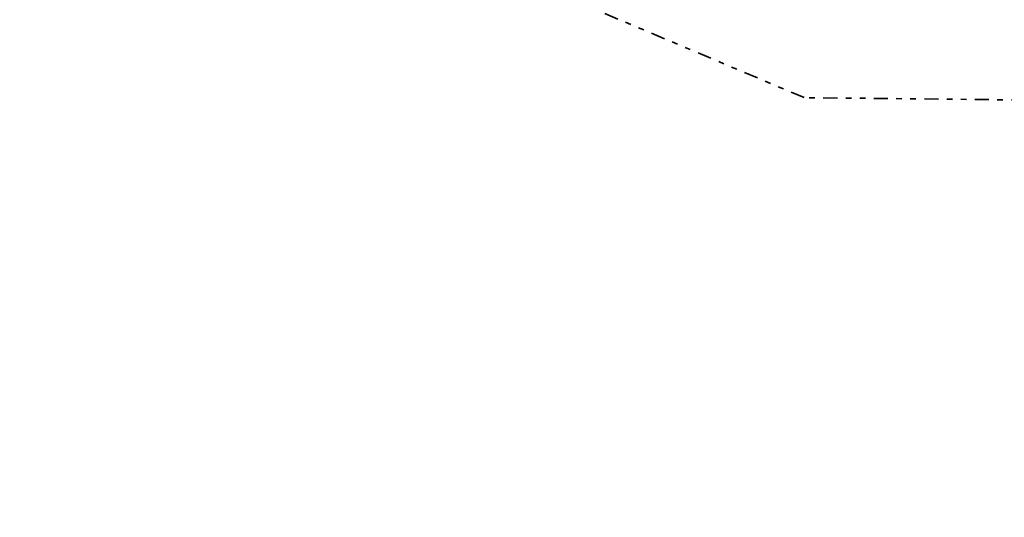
# Model space of a CAD drawing. Header units: metres. Extents: x 169249 to 194689, y 406250 to 412203.
# Tile 352 of 442: x 188854 to 189029, y 411520 to 411608. Entities that reach past the tile are written whole.
import ezdxf

# ---------------------------------------------------------------- set-up
doc = ezdxf.new("R2010")
doc.units = ezdxf.units.M
doc.linetypes.add('BGT_NLCS_N264$0$AL-TEKENBLADGRENS', pattern=[11.5, 2.5, -1.5, 1, -1.5, 1, -1.5, 2.5])
doc.layers.add('BGT_NLCS_N264$0$X-XX-AL-TEKENBLADGRENS-G', color=252, linetype='BGT_NLCS_N264$0$AL-TEKENBLADGRENS', lineweight=35)
doc.layers.add('X-XX-AL-REFERENTIE-G', color=7, linetype='CONTINUOUS', lineweight=18)

# ---------------------------------------------------------------- blocks, each defined once
blk = doc.blocks.new('BGT_NLCS_N264')
at = {"layer": 'BGT_NLCS_N264$0$X-XX-AL-TEKENBLADGRENS-G'}
blk.add_polyline3d([(191101.65, 411962.5, 0), (190130.85, 411743.35, 0), (190048.15, 411776.15, 0), (189929.72, 411776.3, 0), (189384.97, 411700.42, 0), (189107.45, 411593.11, 0), (188993.52, 411594.3, 0), (188449.38, 411824.2, 0), (188376.53, 411837.2, 0), (188020.5, 411811.09, 0), (187868.07, 411710.35, 0), (187729.55, 411309.12, 0), (187538.62, 410982.19, 0), (187400.39, 410978.01, 0), (187300.77, 410943.91, 0), (187161.49, 410799.53, 0), (186096.12, 410707.06, 0), (184991.02, 410538.75, 0), (184829.57, 410472.97, 0), (184730.27, 410345.11, 0), (184591.14, 410257.51, 0), (184515.15, 410189.17, 0), (184436.25, 410062.73, 0), (184183.19, 410038.13, 0)], dxfattribs=at)

msp = doc.modelspace()

# ---------------------------------------------------------------- block references
at = {"layer": 'X-XX-AL-REFERENTIE-G'}
msp.add_blockref('BGT_NLCS_N264', (0, 0), dxfattribs=at)

doc.saveas('drawing.dxf')
